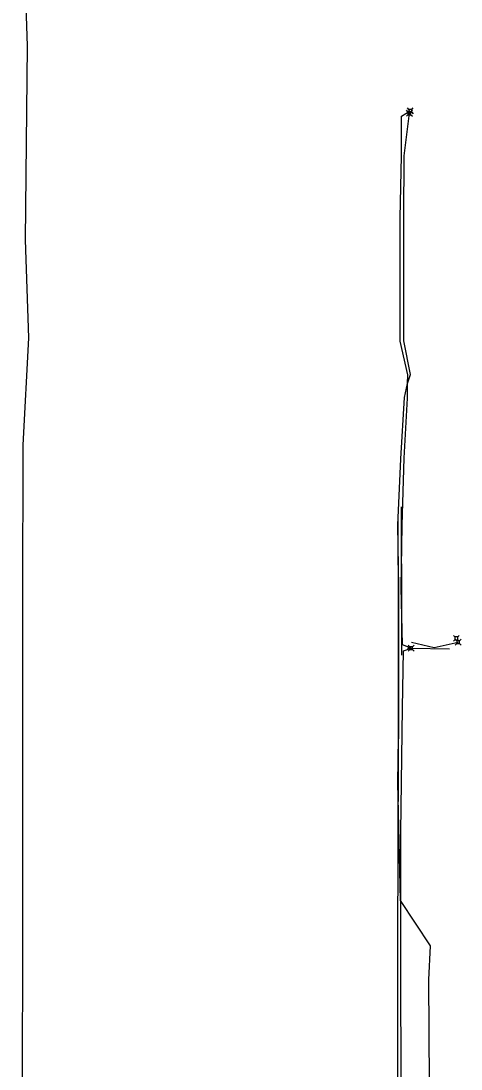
# Model space of a CAD drawing. Extents: x 600849 to 606371, y 330010 to 403088.
# Drawn here: x 603106 to 603600, y 378376 to 379551 of the extents above; entities that cross this region are included whole.
import ezdxf

# ---------------------------------------------------------------- set-up
doc = ezdxf.new("R2010")
doc.units = 0
for name, color, linetype in [('E_UTL_AG_Bold', 7, 'Continuous'), ('E_UTL_E_UG', 7, 'Continuous'), ('E_UTL_FO_UG_QWEST', 7, 'Continuous'), ('E_UTL_T_UG', 7, 'Continuous'), ('E_UTL_TV_UG', 7, 'Continuous')]:
    doc.layers.add(name, color=color, linetype=linetype)

msp = doc.modelspace()

# ---------------------------------------------------------------- linework, layer by layer
at = {"layer": 'E_UTL_AG_Bold'}
for points in [[(603540.2, 379448.9), (603538.5, 379450.7)], [(603540.2, 379445.8), (603538.5, 379444.1)], [(603541.3, 379451.7), (603539.5, 379453.4)], [(603541.3, 379448.6), (603539.5, 379446.8)], [(603543.3, 379448.9), (603540.2, 379448.9)], [(603540.2, 379448.9), (603540.2, 379445.8)], [(603540.2, 379445.8), (603543.3, 379445.8)], [(603544.4, 379451.7), (603541.3, 379451.7)], [(603541.3, 379451.7), (603541.3, 379448.6)], [(603541.3, 379448.6), (603544.4, 379448.6)], [(603543.3, 379448.9), (603545.1, 379450.7)], [(603543.3, 379445.8), (603543.3, 379448.9)], [(603543.3, 379445.8), (603545.1, 379444.1)], [(603544.4, 379451.7), (603546.1, 379453.4)], [(603544.4, 379448.6), (603544.4, 379451.7)], [(603544.4, 379448.6), (603546.1, 379446.8)], [(603592.8, 378860.4), (603591.1, 378862.1)], [(603592.8, 378857.3), (603591.1, 378855.5)], [(603595.9, 378860.4), (603592.8, 378860.4)], [(603592.8, 378860.4), (603592.8, 378857.3)], [(603592.8, 378857.3), (603595.9, 378857.3)], [(603594.8, 378856.1), (603593.1, 378857.9)], [(603597.9, 378856.1), (603594.8, 378856.1)], [(603594.8, 378856.1), (603594.8, 378853)], [(603595.9, 378860.4), (603597.7, 378862.1)], [(603595.9, 378857.3), (603595.9, 378860.4)], [(603595.9, 378857.3), (603597.7, 378855.5)], [(603597.9, 378856.1), (603599.7, 378857.9)], [(603597.9, 378853), (603597.9, 378856.1)], [(603542.3, 378849.4), (603540.5, 378851.1)], [(603542.3, 378846.3), (603540.5, 378844.5)], [(603545.4, 378849.4), (603542.3, 378849.4)], [(603542.3, 378849.4), (603542.3, 378846.3)], [(603542.3, 378846.3), (603545.4, 378846.3)], [(603545.4, 378849.4), (603547.1, 378851.1)], [(603545.4, 378846.3), (603545.4, 378849.4)], [(603545.4, 378846.3), (603547.1, 378844.5)], [(603594.8, 378853), (603593.1, 378851.3)], [(603594.8, 378853), (603597.9, 378853)], [(603597.9, 378853), (603599.7, 378851.3)]]:
    msp.add_lwpolyline(points, dxfattribs=at)
at = {"layer": 'E_UTL_E_UG'}
for points in [[(603533.2, 378839.8), (603533.4, 378878.7), (603532.8, 379006.4)], [(603555.5, 377927.8), (603563.6, 377966.6), (603567.2, 378009.9), (603567.9, 378061.7), (603566.7, 378121.6), (603565.7, 378182), (603563.1, 378246.8), (603562.7, 378307.4), (603564.3, 378359.8), (603563.6, 378476), (603565.3, 378514), (603531.9, 378564.8), (603528.7, 378696.9), (603529.6, 378747.6), (603529.5, 378809.1), (603529.6, 378887.7), (603529.3, 378993.2)], [(603544, 378854.6), (603569.4, 378848.4), (603596.4, 378854.6)]]:
    msp.add_lwpolyline(points, dxfattribs=at)
at = {"layer": 'E_UTL_FO_UG_QWEST'}
msp.add_lwpolyline([(603111.7, 377146.3), (603106.3, 377313.5), (603106.3, 377313.6), (603109, 377482.2), (603110.2, 377663.7), (603108, 377829.7), (603109.1, 378088.9), (603107.9, 378237.9), (603108.3, 378641.6), (603108.3, 378902), (603108.9, 379075.3), (603115.1, 379195.8), (603111.4, 379305.5), (603113.7, 379522.7), (603110.3, 379625.1)], dxfattribs=at)
at = {"layer": 'E_UTL_T_UG'}
for points in [[(603532.4, 378347.1), (603532.3, 378500.1), (603532.2, 378641.4), (603534, 378781), (603535.3, 378844.9), (603543.8, 378847.9), (603533.9, 378851.6), (603532.6, 378915.8), (603533.6, 378985.7), (603535.9, 379060.6), (603539.8, 379128.2), (603539.8, 379144.4), (603539.9, 379154.3), (603531.3, 379191.8), (603531.5, 379330.1), (603533, 379399.5), (603533.1, 379444), (603542.8, 379450.1)], [(603539.5, 378847.8), (603543.8, 378847.8), (603586.7, 378847)]]:
    msp.add_lwpolyline(points, dxfattribs=at)
at = {"layer": 'E_UTL_TV_UG'}
msp.add_lwpolyline([(603555.5, 377927.8), (603541.3, 377940.5), (603538.3, 377945.9), (603537.7, 377949.9), (603529.2, 377961.6), (603528.7, 378033.5), (603529.4, 378115), (603528.3, 378272.3), (603528.8, 378347.3), (603528.9, 378499.3), (603529.3, 378640.9), (603529.8, 378780.9), (603530.1, 378850.5), (603529.9, 378916.2), (603528.9, 378985.5), (603532, 379060.2), (603536.4, 379128.7), (603539.8, 379144.4), (603542.9, 379154.5), (603535.6, 379192.3), (603535.5, 379330.5), (603536, 379399.8), (603541.8, 379447.4)], dxfattribs=at)

doc.saveas('drawing.dxf')
